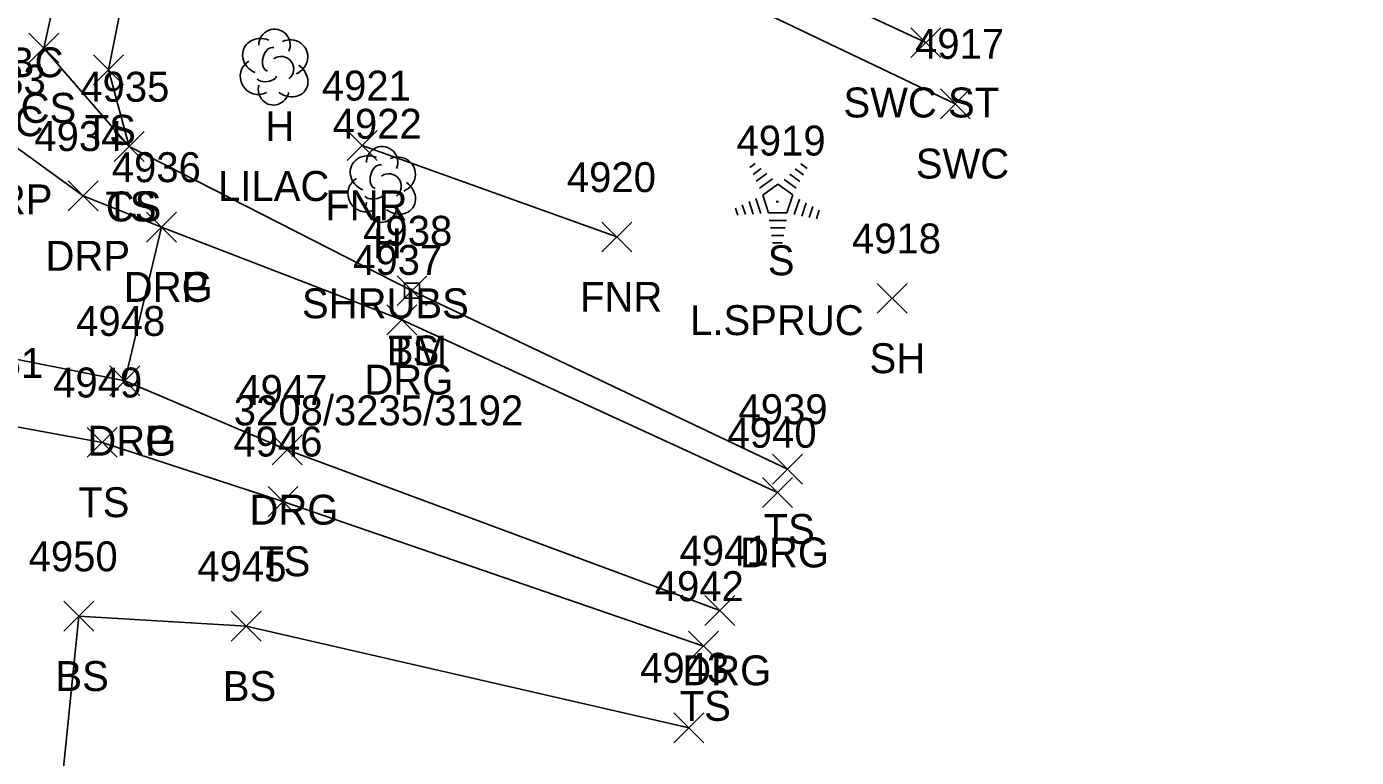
# Model space of a CAD drawing. Extents: x 1443912 to 1445411, y 621446 to 623693.
# Drawn here: x 1444844.8 to 1444933.7, y 622801.4 to 622850.2 of the extents above; entities that cross this region are included whole.
import ezdxf

# ---------------------------------------------------------------- set-up
doc = ezdxf.new("R2010")
doc.units = 0
for name, color, linetype in [('C_A', 7, 'Continuous'), ('C_C', 7, 'Continuous'), ('C_I', 7, 'Continuous'), ('CPBM', 7, 'Continuous'), ('L_A', 7, 'Continuous'), ('L_C', 7, 'Continuous'), ('L_I', 7, 'Continuous'), ('L_TIC', 7, 'Continuous'), ('LELB', 7, 'Continuous'), ('LFNC', 7, 'Continuous'), ('LTC', 7, 'Continuous'), ('LTD', 7, 'Continuous'), ('R_A', 7, 'Continuous'), ('R_I', 7, 'Continuous'), ('R_TIC', 7, 'Continuous'), ('RDG', 7, 'Continuous'), ('RDP', 7, 'Continuous'), ('RSW', 7, 'Continuous')]:
    doc.layers.add(name, color=color, linetype=linetype)

msp = doc.modelspace()

# ---------------------------------------------------------------- linework, layer by layer
at = {"layer": 'CPBM'}
for p, q in [((1444870.087, 622832.052), (1444870.087, 622833.052)), ((1444870.087, 622833.052), (1444871.087, 622833.052)), ((1444871.087, 622833.052), (1444871.087, 622832.052)), ((1444871.087, 622832.052), (1444870.087, 622832.052)), ((1444870.59, 622832.553), (1444870.59, 622832.553)), ((1444870.59, 622832.553), (1444870.59, 622832.553))]:
    msp.add_line(p, q, dxfattribs=at)
at = {"layer": 'L_TIC'}
for points in [[(1444845.004, 622847.769), (1444847.004, 622849.769)], [(1444847.004, 622847.769), (1444845.004, 622849.769)], [(1444849.32, 622846.302), (1444851.32, 622848.302)], [(1444851.32, 622846.302), (1444849.32, 622848.302)], [(1444850.692, 622841.18), (1444852.692, 622843.18)], [(1444852.692, 622841.18), (1444850.692, 622843.18)], [(1444850.692, 622841.18), (1444852.692, 622843.18)], [(1444852.692, 622841.18), (1444850.692, 622843.18)], [(1444866.259, 622841.255), (1444868.259, 622843.255)], [(1444868.259, 622841.255), (1444866.259, 622843.255)], [(1444883.279, 622835.14), (1444885.279, 622837.14)], [(1444885.279, 622835.14), (1444883.279, 622837.14)], [(1444869.59, 622831.553), (1444871.59, 622833.553)], [(1444871.59, 622831.553), (1444869.59, 622833.553)], [(1444901.665, 622831.04), (1444903.665, 622833.04)], [(1444903.665, 622831.04), (1444901.665, 622833.04)], [(1444848.889, 622821.417), (1444850.889, 622823.417)], [(1444850.889, 622821.417), (1444848.889, 622823.417)], [(1444894.665, 622819.632), (1444896.665, 622821.632)], [(1444896.665, 622819.632), (1444894.665, 622821.632)], [(1444860.972, 622817.471), (1444862.972, 622819.471)], [(1444862.972, 622817.471), (1444860.972, 622819.471)], [(1444847.329, 622809.798), (1444849.329, 622811.798)], [(1444849.329, 622809.798), (1444847.329, 622811.798)], [(1444858.513, 622809.128), (1444860.513, 622811.128)], [(1444860.513, 622809.128), (1444858.513, 622811.128)], [(1444889.062, 622807.807), (1444891.062, 622809.807)], [(1444891.062, 622807.807), (1444889.062, 622809.807)], [(1444888.087, 622802.348), (1444890.087, 622804.348)], [(1444890.087, 622802.348), (1444888.087, 622804.348)]]:
    msp.add_lwpolyline(points, dxfattribs=at)
at = {"layer": 'LELB'}
for points in [[(1444927.909, 622916.312), (1444909.878, 622919.869), (1444886.862, 622924.602), (1444872.351, 622926.298), (1444869.985, 622912.752), (1444861.944, 622887.866), (1444852.753, 622859.446), (1444850.32, 622847.302), (1444851.692, 622842.18), (1444870.59, 622832.553), (1444895.665, 622820.632)], [(1444929.961, 622907.631), (1444908.746, 622913.749), (1444881.117, 622916.11), (1444869.985, 622912.752), (1444857.544, 622889.291), (1444848.349, 622859.479), (1444846.004, 622848.769), (1444851.692, 622842.18)], [(1444890.062, 622808.807), (1444861.972, 622818.471), (1444849.889, 622822.417), (1444842.7, 622823.713), (1444835.162, 622785.156), (1444824.374, 622742.507), (1444816.443, 622704.276), (1444818.252, 622669.781), (1444815.91, 622649.719), (1444822.81, 622619.363), (1444828.217, 622620.735), (1444847.099, 622600.83), (1444898.419, 622597.326), (1444911.104, 622598.151), (1444918.342, 622603.195), (1444925.63, 622624.78), (1444933.669, 622652.667)], [(1444889.087, 622803.348), (1444859.513, 622810.128), (1444848.329, 622810.798), (1444845.298, 622780.861), (1444837.749, 622736.981), (1444828.987, 622701.027), (1444836.214, 622665.568), (1444855.325, 622642.522), (1444847.099, 622600.83), (1444898.801, 622600.84), (1444910.437, 622603.25), (1444916.416, 622625.028), (1444924.689, 622654.571)]]:
    msp.add_lwpolyline(points, dxfattribs=at)
at = {"layer": 'LFNC'}
msp.add_lwpolyline([(1444884.279, 622836.14), (1444867.259, 622842.255)], dxfattribs=at)
at = {"layer": 'LTC'}
for p, q in [((1444893.163, 622840.792), (1444893.518, 622841.049)), ((1444896.562, 622841.032), (1444896.981, 622840.727)), ((1444893.373, 622840.326), (1444893.902, 622840.71)), ((1444893.582, 622839.86), (1444894.286, 622840.372)), ((1444893.792, 622839.395), (1444894.67, 622840.032)), ((1444895.448, 622839.987), (1444896.258, 622839.398)), ((1444895.82, 622840.335), (1444896.499, 622839.842)), ((1444896.19, 622840.684), (1444896.74, 622840.285)), ((1444894.017, 622838.94), (1444895.028, 622839.674)), ((1444895.028, 622839.674), (1444896.025, 622838.949)), ((1444892.651, 622838.287), (1444892.863, 622837.636)), ((1444893.107, 622838.504), (1444893.378, 622837.669)), ((1444893.562, 622838.72), (1444893.893, 622837.701)), ((1444894.017, 622838.94), (1444894.404, 622837.746)), ((1444896.025, 622838.949), (1444895.634, 622837.746)), ((1444896.463, 622838.678), (1444896.125, 622837.639)), ((1444896.907, 622838.428), (1444896.62, 622837.543)), ((1444897.352, 622838.178), (1444897.115, 622837.448)), ((1444892.196, 622838.071), (1444892.348, 622837.603)), ((1444895.634, 622837.746), (1444894.404, 622837.746)), ((1444895.596, 622837.246), (1444894.451, 622837.246)), ((1444897.796, 622837.927), (1444897.61, 622837.353)), ((1444895.512, 622836.746), (1444894.524, 622836.746)), ((1444895.428, 622836.246), (1444894.597, 622836.246)), ((1444895.345, 622835.746), (1444894.67, 622835.746))]:
    msp.add_line(p, q, dxfattribs=at)
at = {"layer": 'LTD'}
for p, q in [((1444861.36, 622847.547), (1444861.36, 622847.547)), ((1444861.36, 622847.547), (1444861.36, 622847.547)), ((1444868.548, 622839.708), (1444868.548, 622839.708)), ((1444868.548, 622839.708), (1444868.548, 622839.708))]:
    msp.add_line(p, q, dxfattribs=at)
for centre in [(1444861.407, 622848.981), (1444868.595, 622841.142)]:
    msp.add_arc(centre, 1.047, 335.52715, 180.95627, dxfattribs=at)
for centre, major_axis, ratio, start_param, end_param in [((1444860.568, 622848.214), (1.21, -0.512), 0.895232, 1.570796, 4.712389), ((1444861.151, 622848.006), (-0.208, -0.792), 0.645439, 3.141593, 6.283185), ((1444862.401, 622848.131), (-1.141, -0.483), 0.949671, 1.570796, 4.712389), ((1444861.86, 622847.381), (-0.5, 0.667), 0.989748, 3.141593, 6.283185), ((1444860.277, 622846.839), (0.584, -1.042), 0.959034, 3.141593, 6.283185), ((1444862.36, 622846.714), (-1.09, 0.792), 0.841452, 1.570796, 4.712389), ((1444861.36, 622846.047), (0.265, 1.061), 0.942809, 1.570796, 4.712389), ((1444860.902, 622846.797), (-0.625, -0.083), 0.423636, 0, 3.141593), ((1444867.757, 622840.375), (1.21, -0.512), 0.895232, 1.570796, 4.712389), ((1444868.34, 622840.166), (-0.208, -0.792), 0.645439, 3.141593, 6.283185), ((1444869.59, 622840.292), (-1.141, -0.483), 0.949671, 1.570796, 4.712389), ((1444867.465, 622839), (0.584, -1.042), 0.959034, 3.141593, 6.283185), ((1444869.048, 622839.541), (-0.5, 0.667), 0.989748, 3.141593, 6.283185), ((1444868.09, 622838.958), (-0.625, -0.083), 0.423636, 0, 3.141593), ((1444869.549, 622838.875), (-1.09, 0.792), 0.841452, 1.570796, 4.712389), ((1444868.549, 622838.208), (0.265, 1.061), 0.942809, 1.570796, 4.712389)]:
    msp.add_ellipse(centre, major_axis=major_axis, ratio=ratio, start_param=start_param, end_param=end_param, dxfattribs=at)
at = {"layer": 'R_TIC'}
for points in [[(1444903.912, 622848.128), (1444905.912, 622850.128)], [(1444905.912, 622848.128), (1444903.912, 622850.128)], [(1444905.879, 622844.047), (1444907.879, 622846.047)], [(1444907.879, 622844.047), (1444905.879, 622846.047)], [(1444847.624, 622837.883), (1444849.624, 622839.883)], [(1444849.624, 622837.883), (1444847.624, 622839.883)], [(1444852.854, 622835.805), (1444854.854, 622837.805)], [(1444854.854, 622835.805), (1444852.854, 622837.805)], [(1444852.854, 622835.805), (1444854.854, 622837.805)], [(1444854.854, 622835.805), (1444852.854, 622837.805)], [(1444868.919, 622829.609), (1444870.919, 622831.609)], [(1444870.919, 622829.609), (1444868.919, 622831.609)], [(1444850.417, 622825.529), (1444852.417, 622827.529)], [(1444852.417, 622825.529), (1444850.417, 622827.529)], [(1444850.417, 622825.529), (1444852.417, 622827.529)], [(1444852.417, 622825.529), (1444850.417, 622827.529)], [(1444861.248, 622820.918), (1444863.248, 622822.918)], [(1444863.248, 622820.918), (1444861.248, 622822.918)], [(1444894.009, 622818.058), (1444896.009, 622820.058)], [(1444896.009, 622818.058), (1444894.009, 622820.058)], [(1444890.154, 622810.18), (1444892.154, 622812.18)], [(1444892.154, 622810.18), (1444890.154, 622812.18)]]:
    msp.add_lwpolyline(points, dxfattribs=at)
at = {"layer": 'RDG'}
for points in [[(1444853.854, 622836.805), (1444869.919, 622830.609), (1444895.009, 622819.058)], [(1444891.154, 622811.18), (1444862.248, 622821.918), (1444851.417, 622826.529)]]:
    msp.add_lwpolyline(points, dxfattribs=at)
at = {"layer": 'RDP'}
msp.add_lwpolyline([(1444840.882, 622847.877), (1444843.44, 622842.653), (1444848.624, 622838.883), (1444853.854, 622836.805), (1444851.417, 622826.529), (1444841.291, 622828.532), (1444835.432, 622828.394)], dxfattribs=at)
at = {"layer": 'RSW'}
msp.add_lwpolyline([(1444904.912, 622849.128), (1444885.696, 622858.068), (1444873.671, 622862.761), (1444873.134, 622859.651), (1444884.765, 622855.616), (1444906.879, 622845.047)], dxfattribs=at)

# ---------------------------------------------------------------- texts
at = {"layer": 'C_A'}
msp.add_text('BM', height=2, dxfattribs=at).set_placement((1444868.905, 622827.553))
at = {"layer": 'C_C'}
msp.add_text('3208/3235/3192', height=2, dxfattribs=at).set_placement((1444858.685, 622823.553))
at = {"layer": 'C_I'}
msp.add_text('4938', height=2, dxfattribs=at).set_placement((1444867.33, 622835.553))
at = {"layer": 'L_A'}
for s, p in [('CS', (1444844.445, 622843.769)), ('H', (1444860.793, 622842.547)), ('TS', (1444848.73, 622842.302)), ('TS', (1444850.102, 622837.18)), ('CS', (1444850.133, 622837.18)), ('FNR', (1444864.794, 622837.255)), ('H', (1444867.982, 622834.708)), ('S', (1444894.354, 622833.583)), ('FNR', (1444881.814, 622831.14)), ('TS', (1444868.999, 622827.553)), ('SH', (1444901.153, 622827.04)), ('TS', (1444848.299, 622817.417)), ('TS', (1444894.075, 622815.632)), ('TS', (1444860.381, 622813.471)), ('BS', (1444846.77, 622805.798)), ('BS', (1444857.954, 622805.128)), ('TS', (1444888.471, 622803.807))]:
    msp.add_text(s, height=2, dxfattribs=at).set_placement(p)
at = {"layer": 'L_C'}
for s, p in [('LILAC', (1444857.636, 622838.547)), ('SHRUBS', (1444863.241, 622830.708)), ('L.SPRUC', (1444889.165, 622829.583))]:
    msp.add_text(s, height=2, dxfattribs=at).set_placement(p)
at = {"layer": 'L_I'}
for s, p in [('4935', (1444848.433, 622845.18)), ('4935', (1444848.433, 622845.18)), ('4921', (1444864.566, 622845.255)), ('4922', (1444865.289, 622842.708)), ('4919', (1444892.268, 622841.583)), ('4920', (1444880.933, 622839.14)), ('4938', (1444867.33, 622835.553)), ('4918', (1444899.973, 622835.04)), ('4951', (1444840.007, 622826.713)), ('4951', (1444840.007, 622826.713)), ('4949', (1444846.622, 622825.417)), ('4939', (1444892.398, 622823.632)), ('4946', (1444858.657, 622821.471)), ('4950', (1444844.983, 622813.798)), ('4945', (1444856.253, 622813.128)), ('4942', (1444886.802, 622811.807)), ('4943', (1444885.827, 622806.348))]:
    msp.add_text(s, height=2, dxfattribs=at).set_placement(p)
at = {"layer": 'LTC'}
msp.add_text('.', height=1.037, rotation=270, dxfattribs=at).set_placement((1444894.911, 622838.687))
at = {"layer": 'R_A'}
for s, p in [('CURBC', (1444837.801, 622846.814)), ('SWC ST', (1444899.408, 622844.128)), ('CURBC', (1444836.465, 622842.877)), ('SWC', (1444904.241, 622840.047)), ('DRP', (1444840.928, 622837.653)), ('DRP', (1444846.112, 622833.883)), ('DRG', (1444851.342, 622831.805)), ('DRP', (1444851.342, 622831.805)), ('DRG', (1444867.407, 622825.609)), ('DRG', (1444848.905, 622821.529)), ('DRP', (1444848.905, 622821.529)), ('DRG', (1444859.736, 622816.918)), ('DRG', (1444892.497, 622814.058)), ('DRG', (1444888.642, 622806.18))]:
    msp.add_text(s, height=2, dxfattribs=at).set_placement(p)
at = {"layer": 'R_I'}
for s, p in [('4917', (1444904.186, 622848.047)), ('4933', (1444840.18, 622845.653)), ('4934', (1444845.364, 622841.883)), ('4936', (1444850.539, 622839.805)), ('4936', (1444850.539, 622839.805)), ('4937', (1444866.659, 622833.609)), ('4948', (1444848.157, 622829.529)), ('4948', (1444848.157, 622829.529)), ('4947', (1444858.988, 622824.918)), ('4940', (1444891.663, 622822.058)), ('4941', (1444888.461, 622814.18))]:
    msp.add_text(s, height=2, dxfattribs=at).set_placement(p)

doc.saveas('drawing.dxf')
